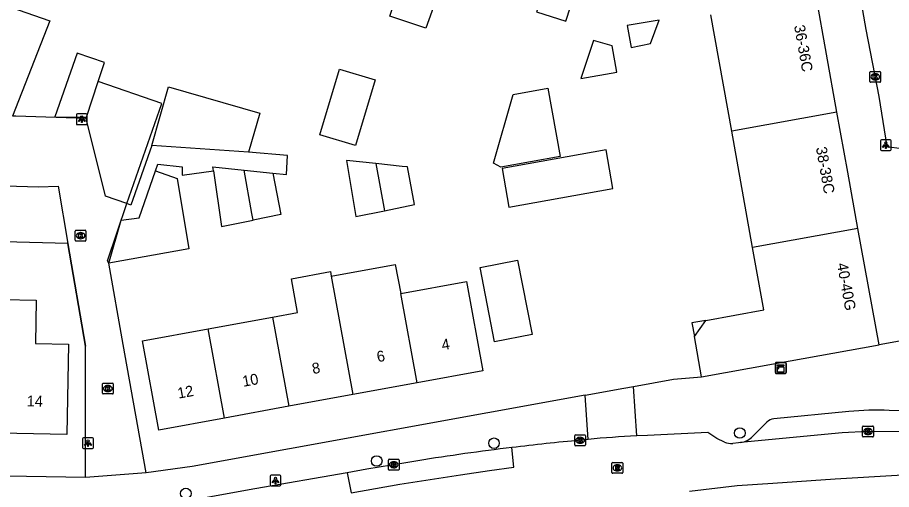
# Model space of a CAD drawing. Extents: x 160026 to 161302, y 384757 to 385701.
# Drawn here: x 160712.6 to 160793.4, y 385141.4 to 385185 of the extents above; entities that cross this region are included whole.
import ezdxf

# ---------------------------------------------------------------- set-up
doc = ezdxf.new("R2010")
doc.units = 0
for name, color, linetype in [('IMGEO_Boom', 7, 'Continuous'), ('IMGEO_Kast', 7, 'Continuous'), ('IMGEO_Kolk', 7, 'Continuous'), ('IMGEO_Lichtpunt', 7, 'Continuous'), ('IMGEO_Muur', 7, 'Continuous'), ('IMGEO_Pand', 7, 'Continuous'), ('IMGEO_Pand_nummerreeks', 7, 'Continuous'), ('IMGEO_Pand_overbouw', 7, 'Continuous'), ('IMGEO_Rijbaan_lokaal_open', 7, 'Continuous'), ('IMGEO_Rioolput', 7, 'Continuous'), ('IMGEO_Voetpad_open', 7, 'Continuous')]:
    doc.layers.add(name, color=color, linetype=linetype)

msp = doc.modelspace()

# ---------------------------------------------------------------- linework, layer by layer
at = {"layer": 'IMGEO_Boom'}
for centre in [(160779.376, 385146.583), (160756.653, 385145.638), (160745.808, 385144), (160728.162, 385140.994)]:
    msp.add_circle(centre, 0.489, dxfattribs=at)
at = {"layer": 'IMGEO_Kast'}
for p, q in [((160782.655, 385152.166), (160782.655, 385153.007)), ((160782.655, 385153.007), (160782.655, 385152.166)), ((160782.73, 385153.091), (160783.571, 385153.091)), ((160783.571, 385153.091), (160782.73, 385153.091)), ((160783.655, 385153.016), (160783.655, 385152.175)), ((160783.655, 385152.175), (160783.655, 385153.016)), ((160783.58, 385152.091), (160782.739, 385152.091)), ((160782.739, 385152.091), (160783.58, 385152.091))]:
    msp.add_line(p, q, dxfattribs=at)
for points in [[(160782.85, 385152.881), (160783.45, 385152.881), (160783.45, 385152.796), (160782.85, 385152.796), (160782.85, 385152.881)], [(160782.85, 385152.706), (160783.45, 385152.706), (160783.45, 385152.217), (160782.85, 385152.217), (160782.85, 385152.706)]]:
    msp.add_lwpolyline(points, dxfattribs=at)
msp.add_circle((160782.934, 385152.555), 0.0377, dxfattribs=at)
for centre, start, end in [((160782.733, 385153.013), 92.4484, 184.28452), ((160782.733, 385153.013), 92.4484, 184.28452), ((160783.577, 385153.013), 2.4484, 94.28452), ((160783.577, 385153.013), 2.4484, 94.28452), ((160782.733, 385152.169), 182.4484, 274.28452), ((160782.733, 385152.169), 182.4484, 274.28452), ((160783.577, 385152.169), 272.4484, 4.28452), ((160783.577, 385152.169), 272.4484, 4.28452)]:
    msp.add_arc(centre, 0.0779, start, end, dxfattribs=at)
at = {"layer": 'IMGEO_Kolk'}
for p, q in [((160791.464, 385179.989), (160792.316, 385179.989)), ((160791.389, 385179.063), (160791.389, 385179.915)), ((160791.9, 385179.209), (160791.875, 385179.209)), ((160791.877, 385179.769), (160791.902, 385179.769)), ((160792.39, 385179.915), (160792.39, 385179.063)), ((160792.316, 385178.989), (160791.464, 385178.989)), ((160717.934, 385164.392), (160717.934, 385165.244)), ((160718.009, 385165.318), (160718.861, 385165.318)), ((160718.422, 385165.098), (160718.447, 385165.098)), ((160718.935, 385165.244), (160718.935, 385164.392)), ((160718.861, 385164.318), (160718.009, 385164.318)), ((160718.445, 385164.538), (160718.42, 385164.538)), ((160720.454, 385150.265), (160720.454, 385151.117)), ((160720.529, 385151.191), (160721.381, 385151.191)), ((160720.942, 385150.971), (160720.967, 385150.971)), ((160721.455, 385151.117), (160721.455, 385150.265)), ((160721.381, 385150.191), (160720.529, 385150.191)), ((160720.965, 385150.411), (160720.94, 385150.411)), ((160790.713, 385146.298), (160790.713, 385147.15)), ((160790.788, 385147.224), (160791.64, 385147.224)), ((160791.201, 385147.004), (160791.226, 385147.004)), ((160791.714, 385147.15), (160791.714, 385146.298)), ((160764.111, 385145.487), (160764.111, 385146.339)), ((160764.186, 385146.413), (160765.038, 385146.413)), ((160764.599, 385146.193), (160764.624, 385146.193)), ((160765.112, 385146.339), (160765.112, 385145.487)), ((160791.64, 385146.224), (160790.788, 385146.224)), ((160791.224, 385146.444), (160791.199, 385146.444)), ((160765.038, 385145.413), (160764.186, 385145.413)), ((160764.622, 385145.633), (160764.597, 385145.633)), ((160746.885, 385143.227), (160746.885, 385144.079)), ((160746.96, 385144.153), (160747.812, 385144.153)), ((160747.373, 385143.933), (160747.398, 385143.933)), ((160747.886, 385144.079), (160747.886, 385143.227)), ((160747.812, 385143.153), (160746.96, 385143.153)), ((160747.396, 385143.373), (160747.371, 385143.373))]:
    msp.add_line(p, q, dxfattribs=at)
for points in [[(160791.464, 385179.989), (160792.316, 385179.989)], [(160791.389, 385179.063), (160791.389, 385179.915)], [(160791.71, 385179.689), (160791.833, 385179.689), (160791.833, 385179.538), (160791.963, 385179.689), (160792.127, 385179.689), (160791.981, 385179.538), (160792.134, 385179.289), (160791.982, 385179.289), (160791.897, 385179.453), (160791.833, 385179.386), (160791.833, 385179.289), (160791.71, 385179.289), (160791.71, 385179.689)], [(160792.39, 385179.915), (160792.39, 385179.063)], [(160792.316, 385178.989), (160791.464, 385178.989)], [(160717.934, 385164.392), (160717.934, 385165.244)], [(160718.009, 385165.318), (160718.861, 385165.318)], [(160718.255, 385165.018), (160718.378, 385165.018), (160718.378, 385164.867), (160718.508, 385165.018), (160718.672, 385165.018), (160718.526, 385164.867), (160718.679, 385164.618), (160718.527, 385164.618), (160718.442, 385164.782), (160718.378, 385164.715), (160718.378, 385164.618), (160718.255, 385164.618), (160718.255, 385165.018)], [(160718.935, 385165.244), (160718.935, 385164.392)], [(160718.861, 385164.318), (160718.009, 385164.318)], [(160720.454, 385150.265), (160720.454, 385151.117)], [(160720.529, 385151.191), (160721.381, 385151.191)], [(160720.775, 385150.891), (160720.898, 385150.891), (160720.898, 385150.74), (160721.028, 385150.891), (160721.192, 385150.891), (160721.046, 385150.74), (160721.199, 385150.491), (160721.047, 385150.491), (160720.962, 385150.655), (160720.898, 385150.588), (160720.898, 385150.491), (160720.775, 385150.491), (160720.775, 385150.891)], [(160721.455, 385151.117), (160721.455, 385150.265)], [(160721.381, 385150.191), (160720.529, 385150.191)], [(160790.713, 385146.298), (160790.713, 385147.15)], [(160790.788, 385147.224), (160791.64, 385147.224)], [(160791.034, 385146.924), (160791.157, 385146.924), (160791.157, 385146.773), (160791.287, 385146.924), (160791.451, 385146.924), (160791.305, 385146.773), (160791.458, 385146.524), (160791.306, 385146.524), (160791.221, 385146.688), (160791.157, 385146.621), (160791.157, 385146.524), (160791.034, 385146.524), (160791.034, 385146.924)], [(160791.714, 385147.15), (160791.714, 385146.298)], [(160764.111, 385145.487), (160764.111, 385146.339)], [(160764.186, 385146.413), (160765.038, 385146.413)], [(160764.432, 385146.113), (160764.555, 385146.113), (160764.555, 385145.962), (160764.685, 385146.113), (160764.849, 385146.113), (160764.703, 385145.962), (160764.856, 385145.713), (160764.704, 385145.713), (160764.619, 385145.877), (160764.555, 385145.81), (160764.555, 385145.713), (160764.432, 385145.713), (160764.432, 385146.113)], [(160765.112, 385146.339), (160765.112, 385145.487)], [(160791.64, 385146.224), (160790.788, 385146.224)], [(160765.038, 385145.413), (160764.186, 385145.413)], [(160746.885, 385143.227), (160746.885, 385144.079)], [(160746.96, 385144.153), (160747.812, 385144.153)], [(160747.206, 385143.853), (160747.329, 385143.853), (160747.329, 385143.702), (160747.459, 385143.853), (160747.623, 385143.853), (160747.477, 385143.702), (160747.63, 385143.453), (160747.478, 385143.453), (160747.393, 385143.617), (160747.329, 385143.55), (160747.329, 385143.453), (160747.206, 385143.453), (160747.206, 385143.853)], [(160747.886, 385144.079), (160747.886, 385143.227)], [(160747.812, 385143.153), (160746.96, 385143.153)]]:
    msp.add_lwpolyline(points, dxfattribs=at)
for centre, start, end in [((160791.466, 385179.913), 91.55205, 178.44795), ((160791.466, 385179.913), 91.55205, 178.44795), ((160792.314, 385179.913), 1.55205, 88.44795), ((160792.314, 385179.913), 1.55205, 88.44795), ((160791.466, 385179.065), 181.55205, 268.44795), ((160791.466, 385179.065), 181.55205, 268.44795), ((160792.314, 385179.065), 271.55205, 358.44795), ((160792.314, 385179.065), 271.55205, 358.44795), ((160718.011, 385165.242), 91.55205, 178.44795), ((160718.011, 385165.242), 91.55205, 178.44795), ((160718.859, 385165.242), 1.55205, 88.44795), ((160718.859, 385165.242), 1.55205, 88.44795), ((160718.011, 385164.394), 181.55205, 268.44795), ((160718.011, 385164.394), 181.55205, 268.44795), ((160718.859, 385164.394), 271.55205, 358.44795), ((160718.859, 385164.394), 271.55205, 358.44795), ((160720.531, 385151.115), 91.55205, 178.44795), ((160720.531, 385151.115), 91.55205, 178.44795), ((160721.379, 385151.115), 1.55205, 88.44795), ((160721.379, 385151.115), 1.55205, 88.44795), ((160720.531, 385150.267), 181.55205, 268.44795), ((160720.531, 385150.267), 181.55205, 268.44795), ((160721.379, 385150.267), 271.55205, 358.44795), ((160721.379, 385150.267), 271.55205, 358.44795), ((160790.79, 385147.148), 91.55205, 178.44795), ((160790.79, 385147.148), 91.55205, 178.44795), ((160791.638, 385147.148), 1.55205, 88.44795), ((160791.638, 385147.148), 1.55205, 88.44795), ((160764.188, 385146.337), 91.55205, 178.44795), ((160764.188, 385146.337), 91.55205, 178.44795), ((160765.036, 385146.337), 1.55205, 88.44795), ((160765.036, 385146.337), 1.55205, 88.44795), ((160790.79, 385146.3), 181.55205, 268.44795), ((160790.79, 385146.3), 181.55205, 268.44795), ((160791.638, 385146.3), 271.55205, 358.44795), ((160791.638, 385146.3), 271.55205, 358.44795), ((160764.188, 385145.489), 181.55205, 268.44795), ((160764.188, 385145.489), 181.55205, 268.44795), ((160765.036, 385145.489), 271.55205, 358.44795), ((160765.036, 385145.489), 271.55205, 358.44795), ((160746.962, 385144.077), 91.55205, 178.44795), ((160746.962, 385144.077), 91.55205, 178.44795), ((160747.81, 385144.077), 1.55205, 88.44795), ((160747.81, 385144.077), 1.55205, 88.44795), ((160746.962, 385143.229), 181.55205, 268.44795), ((160746.962, 385143.229), 181.55205, 268.44795), ((160747.81, 385143.229), 271.55205, 358.44795), ((160747.81, 385143.229), 271.55205, 358.44795)]:
    msp.add_arc(centre, 0.0765, start, end, dxfattribs=at)
for centre, major_axis, ratio, start_param, end_param in [((160791.876, 385179.489), (-0.387, 0.002), 0.722429, 4.712389, 7.853982), ((160791.901, 385179.489), (-0.39, 0.002), 0.717154, 1.570796, 4.712389), ((160718.421, 385164.818), (-0.387, 0.002), 0.722429, 4.712389, 7.853982), ((160718.446, 385164.818), (-0.39, 0.002), 0.717154, 1.570796, 4.712389), ((160720.941, 385150.691), (-0.387, 0.002), 0.722429, 4.712389, 7.853982), ((160720.966, 385150.691), (-0.39, 0.002), 0.717154, 1.570796, 4.712389), ((160791.2, 385146.724), (-0.387, 0.002), 0.722429, 4.712389, 7.853982), ((160791.225, 385146.724), (-0.39, 0.002), 0.717154, 1.570796, 4.712389), ((160764.598, 385145.913), (-0.387, 0.002), 0.722429, 4.712389, 7.853982), ((160764.623, 385145.913), (-0.39, 0.002), 0.717154, 1.570796, 4.712389), ((160747.372, 385143.653), (-0.387, 0.002), 0.722429, 4.712389, 7.853982), ((160747.397, 385143.653), (-0.39, 0.002), 0.717154, 1.570796, 4.712389)]:
    msp.add_ellipse(centre, major_axis=major_axis, ratio=ratio, start_param=start_param, end_param=end_param, dxfattribs=at)
at = {"layer": 'IMGEO_Lichtpunt'}
for p, q in [((160718.044, 385175.976), (160718.044, 385175.169)), ((160718.044, 385175.976), (160718.044, 385175.169)), ((160718.946, 385176.071), (160718.138, 385176.071)), ((160718.946, 385176.071), (160718.138, 385176.071)), ((160719.04, 385175.169), (160719.04, 385175.976)), ((160719.04, 385175.169), (160719.04, 385175.976)), ((160718.138, 385175.075), (160718.946, 385175.075)), ((160718.138, 385175.075), (160718.946, 385175.075)), ((160792.367, 385173.586), (160792.367, 385172.779)), ((160792.367, 385173.586), (160792.367, 385172.779)), ((160793.269, 385173.681), (160792.461, 385173.681)), ((160793.269, 385173.681), (160792.461, 385173.681)), ((160793.363, 385172.779), (160793.363, 385173.586)), ((160793.363, 385172.779), (160793.363, 385173.586)), ((160792.461, 385172.685), (160793.269, 385172.685)), ((160792.461, 385172.685), (160793.269, 385172.685)), ((160718.625, 385146.051), (160718.625, 385145.244)), ((160718.625, 385146.051), (160718.625, 385145.244)), ((160719.527, 385146.146), (160718.719, 385146.146)), ((160719.527, 385146.146), (160718.719, 385146.146)), ((160719.621, 385145.244), (160719.621, 385146.051)), ((160719.621, 385145.244), (160719.621, 385146.051)), ((160718.719, 385145.15), (160719.527, 385145.15)), ((160718.719, 385145.15), (160719.527, 385145.15)), ((160735.953, 385142.596), (160735.953, 385141.789)), ((160735.953, 385142.596), (160735.953, 385141.789)), ((160736.855, 385142.691), (160736.047, 385142.691)), ((160736.855, 385142.691), (160736.047, 385142.691)), ((160736.949, 385141.789), (160736.949, 385142.596)), ((160736.949, 385141.789), (160736.949, 385142.596)), ((160736.047, 385141.695), (160736.855, 385141.695)), ((160736.047, 385141.695), (160736.855, 385141.695))]:
    msp.add_line(p, q, dxfattribs=at)
for points in [[(160718.418, 385175.64), (160718.457, 385175.612), (160718.269, 385175.35), (160718.231, 385175.377), (160718.418, 385175.64)], [(160718.52, 385175.592), (160718.567, 385175.592), (160718.567, 385175.27), (160718.52, 385175.27), (160718.52, 385175.592)], [(160718.63, 385175.612), (160718.668, 385175.639), (160718.855, 385175.377), (160718.816, 385175.349), (160718.63, 385175.612)], [(160792.741, 385173.25), (160792.78, 385173.222), (160792.592, 385172.96), (160792.554, 385172.987), (160792.741, 385173.25)], [(160792.843, 385173.202), (160792.89, 385173.202), (160792.89, 385172.88), (160792.843, 385172.88), (160792.843, 385173.202)], [(160792.953, 385173.222), (160792.991, 385173.249), (160793.178, 385172.987), (160793.139, 385172.959), (160792.953, 385173.222)], [(160718.999, 385145.715), (160719.038, 385145.687), (160718.85, 385145.425), (160718.812, 385145.452), (160718.999, 385145.715)], [(160719.101, 385145.667), (160719.148, 385145.667), (160719.148, 385145.345), (160719.101, 385145.345), (160719.101, 385145.667)], [(160719.211, 385145.687), (160719.249, 385145.714), (160719.436, 385145.452), (160719.397, 385145.424), (160719.211, 385145.687)], [(160736.327, 385142.26), (160736.366, 385142.232), (160736.178, 385141.97), (160736.14, 385141.997), (160736.327, 385142.26)], [(160736.429, 385142.212), (160736.476, 385142.212), (160736.476, 385141.89), (160736.429, 385141.89), (160736.429, 385142.212)], [(160736.539, 385142.232), (160736.577, 385142.259), (160736.764, 385141.997), (160736.725, 385141.969), (160736.539, 385142.232)]]:
    msp.add_lwpolyline(points, dxfattribs=at)
for centre in [(160718.543, 385175.774), (160792.866, 385173.384), (160719.124, 385145.849), (160736.452, 385142.394)]:
    msp.add_circle(centre, 0.0994, dxfattribs=at)
for centre, start, end in [((160718.138, 385175.976), 90, 180), ((160718.138, 385175.976), 90, 180), ((160718.946, 385175.976), 0, 90), ((160718.946, 385175.976), 0, 90), ((160718.138, 385175.169), 180, 270), ((160718.138, 385175.169), 180, 270), ((160718.946, 385175.169), 270, 0), ((160718.946, 385175.169), 270, 360), ((160792.461, 385173.586), 90, 180), ((160792.461, 385173.586), 90, 180), ((160793.269, 385173.586), 0, 90), ((160793.269, 385173.586), 0, 90), ((160792.461, 385172.779), 180, 270), ((160792.461, 385172.779), 180, 270), ((160793.269, 385172.779), 270, 0), ((160793.269, 385172.779), 270, 360), ((160718.719, 385146.051), 90, 180), ((160718.719, 385146.051), 90, 180), ((160719.527, 385146.051), 0, 90), ((160719.527, 385146.051), 0, 90), ((160718.719, 385145.244), 180, 270), ((160718.719, 385145.244), 180, 270), ((160719.527, 385145.244), 270, 0), ((160719.527, 385145.244), 270, 360), ((160736.047, 385142.596), 90, 180), ((160736.047, 385142.596), 90, 180), ((160736.855, 385142.596), 0, 90), ((160736.855, 385142.596), 0, 90), ((160736.047, 385141.789), 180, 270), ((160736.047, 385141.789), 180, 270), ((160736.855, 385141.789), 270, 0), ((160736.855, 385141.789), 270, 360)]:
    msp.add_arc(centre, 0.0946, start, end, dxfattribs=at)
at = {"layer": 'IMGEO_Muur'}
for points in [[(160717.267, 385164.106), (160718.898, 385154.595)], [(160722.382, 385154.769), (160721.056, 385162.269)]]:
    msp.add_lwpolyline(points, dxfattribs=at)
at = {"layer": 'IMGEO_Pand'}
for points in [[(160756.756, 385195.829), (160756.244, 385194.369), (160755.849, 385193.244), (160755.532, 385193.355), (160754.489, 385190.382), (160752.844, 385190.96), (160750.345, 385183.972), (160747.022, 385185.094), (160748.262, 385188.904), (160749.278, 385192.023), (160750.708, 385196.416), (160752.206, 385200.685), (160753.862, 385205.402)], [(160760.639, 385185.653), (160760.588, 385185.495), (160763.274, 385184.629), (160764.109, 385187.218), (160766.699, 385186.383), (160769.935, 385196.411), (160771.045, 385199.363)], [(160707.568, 385187.459), (160715.606, 385184.669), (160712.135, 385175.869)], [(160788.35, 385176.226), (160786.421, 385186.975)], [(160778.62, 385174.471), (160776.682, 385185.219)], [(160771.91, 385184.728), (160768.951, 385184.231), (160769.32, 385182.215), (160771.119, 385182.556), (160771.91, 385184.728)], [(160765.84, 385182.85), (160764.682, 385179.332), (160768.016, 385179.924), (160767.585, 385182.348), (160765.84, 385182.85)], [(160720.066, 385179.064), (160720.306, 385179.797), (160720.638, 385180.813), (160718.115, 385181.688), (160716.069, 385175.796), (160718.987, 385175.762)], [(160742.377, 385180.208), (160745.658, 385179.222), (160743.837, 385173.161), (160740.556, 385174.147), (160742.377, 385180.208)], [(160718.987, 385175.762), (160720.066, 385179.064)], [(160722.718, 385167.776), (160725.93, 385177.028), (160720.066, 385179.064)], [(160725.011, 385173.151), (160726.573, 385178.574), (160735, 385176.148), (160733.958, 385172.526)], [(160758.43, 385177.864), (160761.633, 385178.438), (160762.763, 385172.138), (160757.281, 385171.155), (160756.59, 385171.517), (160758.43, 385177.864)], [(160788.35, 385176.226), (160778.62, 385174.471)], [(160790.29, 385165.478), (160789.348, 385170.668), (160788.35, 385176.226)], [(160718.987, 385175.762), (160718.95, 385175.65)], [(160722.718, 385167.776), (160720.728, 385168.467), (160718.95, 385175.65)], [(160780.557, 385163.724), (160778.62, 385174.471)], [(160733.958, 385172.526), (160725.011, 385173.151)], [(160757.39, 385171.008), (160758.028, 385167.45), (160767.648, 385169.175), (160767.01, 385172.733), (160757.39, 385171.008)], [(160730.711, 385170.82), (160730.659, 385171.18), (160733.541, 385170.877)], [(160745.728, 385171.477), (160743.03, 385171.76), (160743.878, 385166.583), (160746.528, 385167.126)], [(160745.728, 385171.477), (160746.528, 385167.126)], [(160746.528, 385167.126), (160749.301, 385167.694), (160748.644, 385171.17), (160748.153, 385171.222), (160745.728, 385171.477)], [(160721.056, 385162.269), (160722.2, 385166.252), (160723.859, 385166.47), (160725.361, 385170.798)], [(160725.361, 385170.798), (160727.369, 385170.102), (160728.436, 385163.613), (160721.056, 385162.269)], [(160730.711, 385170.82), (160731.465, 385165.65), (160734.397, 385166.251)], [(160733.541, 385170.877), (160736.217, 385170.596)], [(160734.397, 385166.251), (160734.275, 385166.867), (160733.541, 385170.877)], [(160736.217, 385170.596), (160736.94, 385166.773), (160734.397, 385166.251)], [(160711.48, 385169.418), (160714.558, 385169.332), (160716.363, 385169.387), (160717.267, 385164.106)], [(160790.29, 385165.478), (160780.557, 385163.724)], [(160792.243, 385154.725), (160790.29, 385165.478)], [(160717.267, 385164.106), (160711.374, 385164.256), (160711.396, 385165.326)], [(160775.837, 385151.781), (160775.182, 385155.494), (160776.227, 385156.993), (160781.596, 385157.961), (160780.557, 385163.724)], [(160758.819, 385162.543), (160760.168, 385155.674), (160756.706, 385154.993), (160755.357, 385161.862), (160758.819, 385162.543)], [(160736.172, 385157.292), (160738.497, 385157.717), (160737.926, 385160.836), (160741.533, 385161.495), (160741.61, 385161.075)], [(160741.61, 385161.075), (160747.506, 385162.152), (160748.034, 385159.462)], [(160741.61, 385161.075), (160743.609, 385150.141)], [(160748.034, 385159.462), (160754.111, 385160.574), (160755.618, 385152.338), (160749.54, 385151.226)], [(160749.54, 385151.226), (160748.034, 385159.462)], [(160711.182, 385154.913), (160711.265, 385158.93), (160714.338, 385158.869), (160714.255, 385154.85), (160717.325, 385154.787), (160717.154, 385146.454), (160711.011, 385146.58)], [(160730.241, 385156.207), (160736.172, 385157.292)], [(160736.172, 385157.292), (160737.678, 385149.056)], [(160731.747, 385147.971), (160725.669, 385146.859), (160724.162, 385155.095), (160730.241, 385156.207)], [(160731.747, 385147.971), (160730.241, 385156.207)], [(160775.837, 385151.781), (160782.495, 385152.976), (160792.243, 385154.725)], [(160749.54, 385151.226), (160743.609, 385150.141)], [(160743.609, 385150.141), (160737.678, 385149.056)], [(160737.678, 385149.056), (160731.747, 385147.971)]]:
    msp.add_lwpolyline(points, dxfattribs=at)
at = {"layer": 'IMGEO_Pand_overbouw'}
msp.add_lwpolyline([(160775.182, 385155.494), (160776.227, 385156.993), (160774.937, 385156.766)], close=True, dxfattribs=at)
at = {"layer": 'IMGEO_Rijbaan_lokaal_open'}
for points in [[(160718.95, 385175.65), (160712.46, 385175.861), (160712.135, 385175.869)], [(160721.056, 385162.269), (160720.916, 385162.48), (160722.718, 385167.776)], [(160718.889, 385142.48), (160718.898, 385154.595), (160717.267, 385164.106)], [(160724.483, 385142.891), (160722.382, 385154.769), (160721.056, 385162.269)], [(160777.949, 385145.747), (160777.24, 385146.085), (160776.411, 385146.619), (160770.825, 385146.363), (160769.841, 385146.32)], [(160800.079, 385146.69), (160791.214, 385146.724), (160788.84, 385146.591), (160779.442, 385145.693)], [(160743.444, 385141.06), (160747.958, 385141.854), (160753.556, 385142.729), (160756.236, 385143.127), (160758.491, 385143.419), (160758.311, 385145.244)], [(160765.359, 385145.99), (160764.612, 385145.913)], [(160779.442, 385145.693), (160779.26, 385145.676), (160778.718, 385145.624)], [(160724.483, 385142.891), (160718.889, 385142.48)], [(160743.071, 385142.919), (160734.545, 385141.435), (160729.283, 385140.467), (160726.117, 385140.081), (160725.753, 385140.032)], [(160743.071, 385142.919), (160743.444, 385141.06)], [(160774.73, 385141.219), (160779.12, 385141.741), (160782.432, 385141.965), (160788.187, 385142.358), (160793.914, 385142.695), (160799.672, 385143.034)]]:
    msp.add_lwpolyline(points, dxfattribs=at)
for centre, radius, start, end in [((160774.335, 385054.686), 91.744, 92.80749, 95.61444), ((160784.867, 384925.134), 221.706, 95.2418, 96.87939), ((160778.62, 385147.476), 1.855, 248.79253, 273.03273)]:
    msp.add_arc(centre, radius, start, end, dxfattribs=at)
at = {"layer": 'IMGEO_Rioolput'}
for p, q in [((160767.552, 385142.935), (160767.552, 385143.787)), ((160767.627, 385143.861), (160768.479, 385143.861)), ((160768.04, 385143.641), (160768.065, 385143.641)), ((160768.553, 385143.787), (160768.553, 385142.935)), ((160768.479, 385142.861), (160767.627, 385142.861)), ((160768.063, 385143.081), (160768.038, 385143.081))]:
    msp.add_line(p, q, dxfattribs=at)
for points in [[(160767.552, 385142.935), (160767.552, 385143.787)], [(160767.627, 385143.861), (160768.479, 385143.861)], [(160768.553, 385143.787), (160768.553, 385142.935)], [(160768.479, 385142.861), (160767.627, 385142.861)], [(160768.141, 385143.559), (160767.889, 385143.561), (160767.889, 385143.161)], [(160767.889, 385143.161), (160768.013, 385143.161), (160768.013, 385143.323), (160768.024, 385143.323)], [(160768.067, 385143.48), (160768.013, 385143.48), (160768.013, 385143.399)], [(160768.013, 385143.399), (160768.065, 385143.399)], [(160768.071, 385143.294), (160768.142, 385143.161), (160768.282, 385143.161), (160768.217, 385143.287)]]:
    msp.add_lwpolyline(points, dxfattribs=at)
for centre, radius, start, end in [((160767.629, 385143.785), 0.0765, 91.55205, 178.44795), ((160767.629, 385143.785), 0.0765, 91.55205, 178.44795), ((160768.477, 385143.785), 0.0765, 1.55205, 88.44795), ((160768.477, 385143.785), 0.0765, 1.55205, 88.44795), ((160767.629, 385142.937), 0.0765, 181.55205, 268.44795), ((160767.629, 385142.937), 0.0765, 181.55205, 268.44795), ((160768.023, 385143.27), 0.0533, 26.02933, 88.69889), ((160768.049, 385143.588), 0.19, 274.7715, 282.96867), ((160768.073, 385143.384), 0.0964, 77.00612, 93.18647), ((160768.087, 385143.441), 0.0378, 276.66336, 79.67722), ((160768.14, 385143.449), 0.109, 350.36119, 89.41601), ((160768.138, 385143.449), 0.112, 277.58423, 350.98172), ((160768.122, 385143.234), 0.108, 29.51342, 73.79051), ((160768.477, 385142.937), 0.0765, 271.55205, 358.44795), ((160768.477, 385142.937), 0.0765, 271.55205, 358.44795)]:
    msp.add_arc(centre, radius, start, end, dxfattribs=at)
for centre, major_axis, ratio, start_param, end_param in [((160768.039, 385143.361), (-0.387, 0.002), 0.722429, 4.712389, 7.853982), ((160768.064, 385143.361), (-0.39, 0.002), 0.717154, 1.570796, 4.712389)]:
    msp.add_ellipse(centre, major_axis=major_axis, ratio=ratio, start_param=start_param, end_param=end_param, dxfattribs=at)
at = {"layer": 'IMGEO_Voetpad_open'}
for points in [[(160789.912, 385190.205), (160791.032, 385183.851), (160792.211, 385177.681), (160792.954, 385173.066), (160810.526, 385170.716)], [(160725.011, 385173.151), (160723.082, 385167.638), (160722.718, 385167.776)], [(160736.217, 385170.596), (160737.463, 385170.465), (160737.566, 385172.225), (160733.958, 385172.526)], [(160725.361, 385170.798), (160725.58, 385171.429), (160727.829, 385171.18), (160727.829, 385170.4), (160730.711, 385170.82)], [(160796.158, 385155.427), (160792.243, 385154.725)], [(160769.535, 385150.893), (160773.243, 385151.566), (160775.837, 385151.781)], [(160765.086, 385150.086), (160768.664, 385150.735), (160769.535, 385150.893)], [(160769.841, 385146.32), (160769.535, 385150.893)], [(160765.086, 385150.086), (160728.737, 385143.493), (160724.483, 385142.891)], [(160765.359, 385145.99), (160765.086, 385150.086)], [(160789.443, 385148.558), (160782.51, 385147.903)], [(160798.683, 385148.605), (160793.171, 385148.675)], [(160781.872, 385147.597), (160780.569, 385146.295)], [(160749.614, 385144.025), (160748.322, 385143.807), (160744.908, 385143.239), (160743.071, 385142.919)], [(160718.889, 385142.48), (160680.618, 385143.126), (160668.816, 385143.392)]]:
    msp.add_lwpolyline(points, dxfattribs=at)
for centre, radius, start, end in [((160792.081, 385123.945), 24.754, 87.477, 96.11817), ((160782.595, 385146.907), 0.999, 94.8925, 136.35447), ((160779.17, 385147.557), 1.884, 278.28764, 317.9312), ((160785.162, 384922.04), 224.813, 96.85962, 99.09795)]:
    msp.add_arc(centre, radius, start, end, dxfattribs=at)

# ---------------------------------------------------------------- texts
at = {"layer": 'IMGEO_Pand_nummerreeks'}
for s, rotation, p in [('36-36C', 280.17552, (160784.378, 385184.202)), ('38-38C', 280.17552, (160786.4, 385172.938)), ('40-40G', 280.29011, (160788.344, 385162.206)), ('4', 10.36729, (160751.898, 385154.219)), ('6', 10.36729, (160745.908, 385153.123)), ('8', 10.36729, (160739.923, 385152.028)), ('10', 10.36729, (160733.48, 385150.849)), ('12', 10.36729, (160727.484, 385149.753)), ('14', 358.82449, (160713.455, 385149.05))]:
    msp.add_text(s, height=1, rotation=rotation, dxfattribs=at).set_placement(p)

doc.saveas('drawing.dxf')
